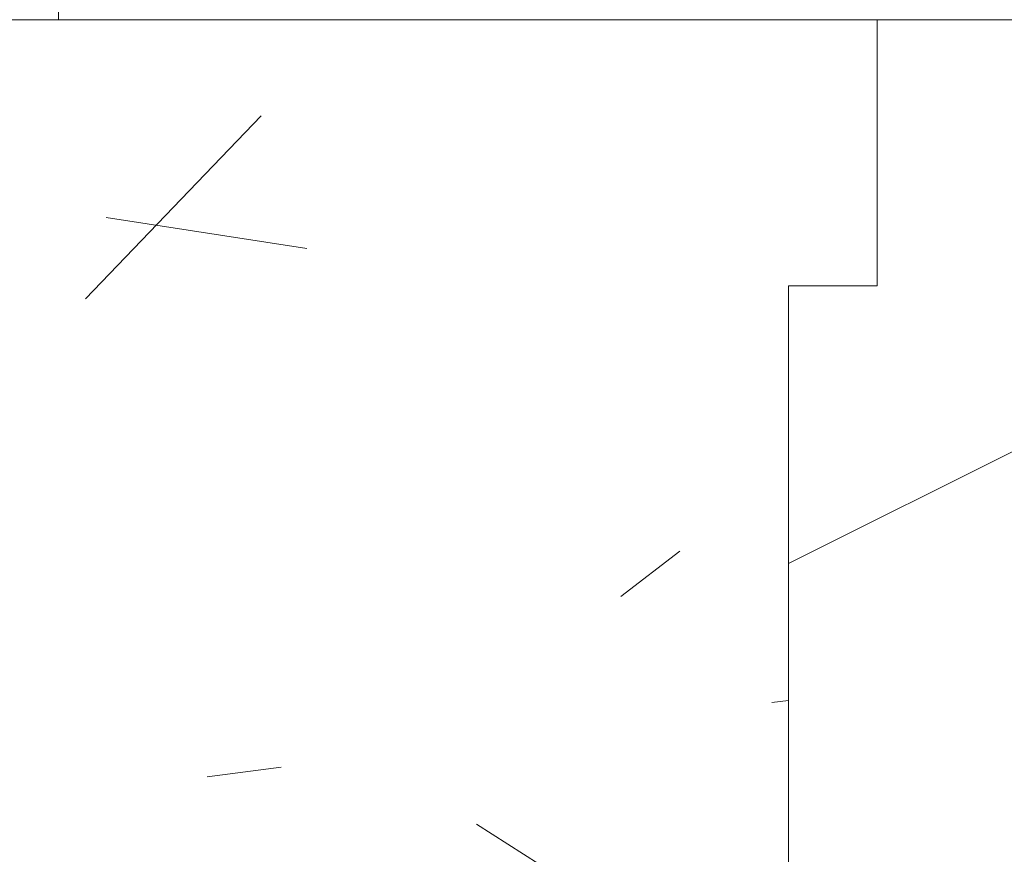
# Model space of a CAD drawing. Header units: millimetres. Extents: x 5980700 to 6194397, y -12939 to 2351883.
# Tile 389 of 587: x 6089837 to 6089948, y 26 to 120. Entities that reach past the tile are written whole.
import ezdxf

# ---------------------------------------------------------------- set-up
doc = ezdxf.new("R2010")
doc.units = ezdxf.units.MM
for name, color, linetype, lineweight in [('A-DOOR', 31, 'Continuous', 9), ('A-FLOR', 192, 'Continuous', 18), ('A-FLOR-PATT', 8, 'Continuous', 18)]:
    doc.layers.add(name, color=color, linetype=linetype, lineweight=lineweight)

# ---------------------------------------------------------------- blocks, each defined once
blk = doc.blocks.new('FX-HRT-ESQ-INT_PORTA-1FL - 72x210cm_80x215cm-1FL-MAD-3_0cmFolha_Maçaneta 01-4266620-PLANTA DE CAIMENTO DE PISOS - 1 PAV_')
at = {"layer": 'A-DOOR', "lineweight": 5}
h = blk.add_hatch(dxfattribs=at)
h.set_pattern_fill('FP_8', color=256, style=0, pattern_type=2)
h.set_pattern_definition([(216.87, (2857.715, 363.61), (1249.498511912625, 833.0022321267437), [208.25, -1874.25]), (206.565, (3107.615, 238.66), (-416.5006794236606, -416.5003825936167), [465.661, -465.661]), (198.435, (3107.615, 30.41), (-832.9995359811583, -416.5008561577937), [263.4179999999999, -1053.671])])
h.paths.add_polyline_path([(-385.0000000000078, -67.499999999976), (-350.000000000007, -67.499999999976), (-350.000000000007, 37.50000000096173), (-360.0000000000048, 37.50000000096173), (-360.0000000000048, 67.49999999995), (-385.0000000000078, 67.49999999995), (-385.0000000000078, -47.50000000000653)])
h.paths.add_polyline_path([(384.9999999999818, -67.499999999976), (384.9999999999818, 67.49999999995), (359.9999999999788, 67.49999999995), (359.9999999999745, 37.50000000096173), (349.9999999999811, 37.50000000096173), (349.9999999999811, -67.499999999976)])
at = {"layer": 'A-DOOR', "color": 250, "lineweight": 5}
for p, q in [((384.9999999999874, 67.50000000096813), (359.9999999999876, 67.5000000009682)), ((359.9999999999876, 67.5000000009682), (359.9999999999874, 37.50000000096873)), ((359.9999999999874, 37.50000000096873), (349.9999999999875, 37.50000000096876)), ((349.9999999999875, 37.50000000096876), (349.9999999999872, -67.50000000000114))]:
    blk.add_line(p, q, dxfattribs=at)
blk = doc.blocks.new('BE-PMSa-MOD-ARQ-CONEXAODOFUTURO-EX-000-R_rvt-2-PLANTA DE CAIMENTO DE PISOS - 1 PAV_')
at = {"layer": 'A-FLOR-PATT', "lineweight": 5}
h = blk.add_hatch(dxfattribs=at)
h.set_pattern_fill('FP_192', color=71, style=0, pattern_type=2)
h.set_pattern_definition([(90, (-2708.615, 514.159), (-450, 2.755455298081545e-14), []), (180, (-2708.615, 514.159), (-5.510910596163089e-14, -450), [])])
h.paths.add_polyline_path([(-3061.114845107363, 120.3896399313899), (-3051.114845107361, 120.3896399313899), (-3051.114845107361, 760.3896399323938), (-3061.114845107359, 760.3896399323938), (-3061.114845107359, 771.3896399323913), (-3081.11991173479, 771.3896399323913), (-3081.11991173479, 660.3896399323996), (-3100.119911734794, 660.3896399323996), (-3100.119911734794, 790.3896399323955), (-3061.114845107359, 790.3896399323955), (-3061.114845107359, 800.3896399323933), (-3051.114845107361, 800.3896399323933), (-3051.114845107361, 840.3896399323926), (-3021.114845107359, 840.3896399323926), (-3021.114845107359, 800.3896399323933), (-3011.114845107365, 800.3896399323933), (-3011.114845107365, 790.3896399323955), (-2972.10977847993, 790.3896399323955), (-2972.10977847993, 660.3896399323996), (-2991.10977847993, 660.3896399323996), (-2992.114845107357, 771.3896399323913), (-3011.114845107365, 771.3896399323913), (-3011.114845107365, 760.3896399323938), (-3021.114845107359, 760.3896399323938), (-3021.114845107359, 120.3896399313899), (-2321.114845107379, 120.38963993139), (-2321.114845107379, 135.3896399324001), (-2271.114845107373, 135.3896399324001), (-2271.114845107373, 120.3896399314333), (-1788.614845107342, 120.3896399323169), (-1788.614845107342, 1828.640541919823), (-3156.11484510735, 1828.640541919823), (-3156.11484510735, 120.3896399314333), (-3111.11484510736, 120.3896399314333), (-3111.11484510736, 135.3896399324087), (-3061.114845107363, 135.3896399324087)])
h.paths.add_polyline_path([(-2385.405754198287, 1209.818154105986), (-2494.67406530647, 1210.968425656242), (-2513.441901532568, 1213.826982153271), (-2533.617734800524, 1219.299263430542), (-2552.767718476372, 1227.020742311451), (-2572.598511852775, 1237.934278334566), (-2596.182046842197, 1256.218682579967), (-2611.756813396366, 1272.471553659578), (-2623.984628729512, 1288.809522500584), (-2634.924497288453, 1307.873240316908), (-2642.997398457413, 1326.996886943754), (-2648.820865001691, 1346.916379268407), (-2653.364776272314, 1385.486267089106), (-2652.214504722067, 1799.158994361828), (-1932.864913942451, 1798.111721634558), (-1934.015185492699, 1368.508865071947), (-1936.873741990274, 1349.741028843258), (-1942.346023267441, 1329.565195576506), (-1950.067502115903, 1310.415211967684), (-1960.981038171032, 1290.584418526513), (-1979.476394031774, 1266.776786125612), (-1995.518314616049, 1251.426116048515), (-2011.856290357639, 1239.198296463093), (-2030.920000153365, 1228.258433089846), (-2050.043646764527, 1220.18553192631), (-2069.963139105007, 1214.362065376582), (-2108.533026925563, 1209.818154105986), (-2301.77352173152, 1209.818154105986)])
h.paths.add_polyline_path([(-2477.696663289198, 1215.248329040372), (-2478.707222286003, 1215.869540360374), (-2481.621891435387, 1215.495511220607)])
h.paths.add_polyline_path([(-2477.696663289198, 1217.373753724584), (-2477.696663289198, 1217.922630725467), (-2478.601607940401, 1217.418295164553)])
h.paths.add_polyline_path([(-2477.696663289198, 1216.522428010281), (-2477.696663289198, 1217.373753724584), (-2481.267902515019, 1216.640651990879)])
h.paths.add_polyline_path([(-2486.166268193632, 1217.790628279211), (-2488.743123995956, 1218.204088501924), (-2487.626071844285, 1217.86247991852)])
h.paths.add_polyline_path([(-2082.560126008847, 1219.247246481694), (-2063.880831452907, 1223.351276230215), (-2077.389146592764, 1220.869054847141), (-2082.446150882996, 1219.285498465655)])
h.paths.add_polyline_path([(-2600.209048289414, 1270.129862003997), (-2610.318473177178, 1282.855912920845), (-2606.494505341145, 1277.552102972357), (-2600.230697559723, 1270.153270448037)])
h.paths.add_polyline_path([(-2585.479272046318, 1256.261601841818), (-2596.365847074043, 1267.143696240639), (-2593.660653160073, 1263.568418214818), (-2585.645466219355, 1256.402757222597)])
h.paths.add_polyline_path([(-2569.213826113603, 1244.238721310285), (-2581.107200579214, 1253.625674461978), (-2578.064582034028, 1250.457326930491), (-2569.933853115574, 1244.717610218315)])
h.paths.add_polyline_path([(-2542.382742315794, 1230.109776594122), (-2555.567367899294, 1237.116035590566), (-2554.304913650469, 1235.563275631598), (-2542.885728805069, 1230.326467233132)])
h.paths.add_polyline_path([(-2034.649451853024, 1234.303316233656), (-2019.671442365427, 1243.056734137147), (-2030.856846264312, 1236.97880872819), (-2034.105931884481, 1234.686742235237)])
h.paths.add_polyline_path([(-2053.302534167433, 1226.502938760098), (-2037.770522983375, 1233.315533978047), (-2049.805317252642, 1228.430575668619), (-2053.035444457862, 1226.650156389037)])
h.paths.add_polyline_path([(-2029.460233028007, 1236.110069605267), (-2021.413321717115, 1240.785904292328), (-2029.442440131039, 1236.119169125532)])
h.paths.add_polyline_path([(-1985.740838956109, 1329.465160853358), (-1983.190975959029, 1331.20294935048), (-1984.448311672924, 1330.230550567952), (-1985.55232971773, 1329.576789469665)])
h.paths.add_polyline_path([(-1986.011866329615, 1323.496216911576), (-1985.196751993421, 1322.730366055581), (-1986.094555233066, 1322.739353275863)])
h.paths.add_polyline_path([(-1999.17087410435, 1303.194681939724), (-1997.2370520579, 1300.723855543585), (-2002.359454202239, 1298.686025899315), (-1999.489666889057, 1302.83380980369)])
h.paths.add_polyline_path([(-2010.217714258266, 1292.558936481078), (-2014.480092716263, 1289.727775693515), (-2013.238608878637, 1288.302829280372), (-2009.70505890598, 1291.768410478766)])
h.paths.add_polyline_path([(-2016.934354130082, 1285.736636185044), (-2017.839468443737, 1287.106963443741), (-2019.880274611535, 1286.699588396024), (-2018.839280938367, 1285.290387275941), (-2017.120664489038, 1285.692991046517)])
h.paths.add_polyline_path([(-2037.197033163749, 1267.560721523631), (-2042.49597852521, 1264.949931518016), (-2041.044355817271, 1267.323389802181), (-2038.819816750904, 1267.917308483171)])
h.paths.add_polyline_path([(-2045.098100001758, 1270.695217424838), (-2042.49597852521, 1275.057467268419), (-2045.439065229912, 1274.271782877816), (-2048.551302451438, 1273.278130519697), (-2047.090147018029, 1272.794656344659), (-2045.439065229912, 1271.561042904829)])
h.paths.add_polyline_path([(-2065.298357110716, 1261.472472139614), (-2067.027447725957, 1260.090729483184), (-2065.354163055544, 1260.351172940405)])
h.paths.add_polyline_path([(-2062.822545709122, 1266.350255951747), (-2057.822252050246, 1267.765776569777), (-2057.822252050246, 1268.574891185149), (-2058.395226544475, 1269.868988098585), (-2054.520052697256, 1273.640267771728), (-2055.220535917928, 1274.239021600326), (-2056.343306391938, 1275.32056883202), (-2060.645077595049, 1271.268401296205), (-2059.537463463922, 1271.063836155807), (-2062.755643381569, 1266.549115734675)])
h.paths.add_polyline_path([(-2066.024810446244, 1265.245595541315), (-2066.024810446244, 1262.900282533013), (-2067.027447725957, 1262.003603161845), (-2065.203360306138, 1261.534719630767), (-2062.104395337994, 1264.616876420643), (-2063.351178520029, 1265.245595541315), (-2063.711326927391, 1266.043659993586), (-2065.550969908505, 1265.40905263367)])
h.paths.add_polyline_path([(-2065.210598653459, 1267.274529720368), (-2065.210598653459, 1269.687649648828), (-2068.749299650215, 1267.835220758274), (-2065.550969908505, 1267.328459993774)])
h.paths.add_polyline_path([(-2076.352072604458, 1260.868781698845), (-2072.182003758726, 1260.868781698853), (-2070.411218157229, 1263.783445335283), (-2065.210598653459, 1267.274529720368), (-2068.45025263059, 1266.678302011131), (-2068.749299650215, 1267.835220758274), (-2076.311618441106, 1262.787586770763), (-2076.092766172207, 1262.695778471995)])
h.paths.add_polyline_path([(-2101.257883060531, 1242.108587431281), (-2074.989097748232, 1246.259658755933), (-2051.282296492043, 1254.553749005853), (-2037.754781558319, 1261.220955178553), (-2020.310723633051, 1272.991598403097), (-2005.490591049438, 1286.285470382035), (-1997.699132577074, 1295.230027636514), (-1986.238142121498, 1311.600876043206), (-1977.995940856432, 1327.272039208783), (-1971.469536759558, 1345.134692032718), (-1967.4985743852, 1362.201384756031), (-1965.742905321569, 1378.284486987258), (-1966.86839724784, 1378.118265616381), (-1969.205306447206, 1369.156972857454), (-1968.456233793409, 1368.065475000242), (-1970.604800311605, 1364.285350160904), (-1971.583910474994, 1364.144090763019), (-1974.169945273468, 1358.451519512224), (-1977.714465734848, 1353.075655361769), (-1976.676781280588, 1351.715792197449), (-1972.617144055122, 1355.947862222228), (-1971.794189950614, 1355.661244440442), (-1969.781314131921, 1358.386849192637), (-1973.358730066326, 1349.986799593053), (-1973.358730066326, 1349.742312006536), (-1972.745116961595, 1348.620988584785), (-1976.191948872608, 1339.06831262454), (-1979.134245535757, 1335.099132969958), (-1981.095831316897, 1334.169196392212), (-1981.095831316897, 1339.256395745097), (-1982.042071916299, 1339.40947422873), (-1984.300262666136, 1336.763749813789), (-1986.248129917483, 1334.071764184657), (-1985.315838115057, 1333.637814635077), (-1984.458201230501, 1333.637814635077), (-1986.217635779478, 1330.959531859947), (-1989.781597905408, 1328.576218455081), (-1989.337710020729, 1325.45135236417), (-1985.993920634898, 1329.154876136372), (-1985.55232971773, 1328.404820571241), (-1986.175633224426, 1325.584541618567), (-1984.448311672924, 1327.637175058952), (-1983.531970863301, 1326.957940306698), (-1988.300257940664, 1322.275104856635), (-1989.781597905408, 1322.489197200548), (-1990.669972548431, 1322.081489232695), (-1993.670908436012, 1317.650989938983), (-1995.866106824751, 1316.820626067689), (-1995.866106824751, 1314.112330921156), (-1991.567297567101, 1315.625908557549), (-1988.781726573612, 1317.560638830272), (-1991.573527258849, 1313.959319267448), (-1991.576189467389, 1312.592637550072), (-1997.193717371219, 1304.792685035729), (-2006.969637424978, 1297.111660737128), (-2010.998278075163, 1296.87058749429), (-2011.283304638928, 1294.929710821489), (-2014.009268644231, 1293.674927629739), (-2009.318441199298, 1293.039932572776), (-2006.961267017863, 1294.112457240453), (-2005.775437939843, 1293.583724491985), (-2005.775437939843, 1291.518149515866), (-2004.777982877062, 1291.768410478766), (-2007.007336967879, 1288.677704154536), (-2009.318441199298, 1288.266765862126), (-2012.037773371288, 1288.522634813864), (-2013.672997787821, 1287.160244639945), (-2014.026177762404, 1286.231266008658), (-2018.839280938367, 1284.283823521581), (-2019.861647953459, 1282.710133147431), (-2017.839468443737, 1282.540732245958), (-2013.949506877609, 1283.907405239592), (-2014.014366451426, 1281.164908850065), (-2015.090040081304, 1280.328357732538), (-2026.025034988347, 1274.761583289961), (-2028.68532392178, 1272.991598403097), (-2029.311900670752, 1271.788868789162), (-2028.53730509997, 1271.269004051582), (-2033.039868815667, 1268.595802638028), (-2033.771857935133, 1269.159614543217), (-2036.217310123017, 1269.159614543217), (-2033.771857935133, 1271.079977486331), (-2035.629067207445, 1271.403304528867), (-2038.071023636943, 1271.859411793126), (-2038.461734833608, 1271.835372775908), (-2040.385987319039, 1270.21187522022), (-2041.309287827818, 1269.662975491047), (-2044.282382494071, 1268.646576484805), (-2046.410641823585, 1270.883625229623), (-2049.607524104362, 1270.325756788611), (-2050.033026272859, 1269.602491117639), (-2047.090147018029, 1268.346741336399), (-2050.865522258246, 1266.797149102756), (-2052.603626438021, 1266.434433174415), (-2057.907121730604, 1261.294097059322), (-2060.474703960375, 1260.344721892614), (-2068.29066351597, 1257.742209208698), (-2072.195619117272, 1258.591187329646), (-2074.469517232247, 1257.753722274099), (-2077.022368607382, 1260.820498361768), (-2082.761014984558, 1259.45817597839), (-2085.376661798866, 1257.81157915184), (-2087.232279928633, 1258.619929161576), (-2086.881232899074, 1261.122462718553), (-2091.091994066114, 1259.745007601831), (-2090.909593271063, 1258.619929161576), (-2097.224943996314, 1257.175148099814), (-2100.040584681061, 1256.356742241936), (-2100.304326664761, 1255.522836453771), (-2102.671216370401, 1254.435178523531), (-2104.757513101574, 1255.483089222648), (-2108.533026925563, 1255.291145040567), (-2108.532940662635, 1252.454629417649), (-2100.662309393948, 1253.432346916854), (-2098.74092597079, 1251.621364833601), (-2098.538726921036, 1251.675186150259), (-2095.592052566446, 1253.432346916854), (-2097.124365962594, 1254.517098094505), (-2085.245502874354, 1255.075280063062), (-2085.245502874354, 1252.933898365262), (-2089.041202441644, 1251.747326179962), (-2085.245502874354, 1249.586500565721), (-2092.459903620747, 1247.877179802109), (-2097.136337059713, 1248.913496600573), (-2101.443416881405, 1250.227805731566), (-2101.4861124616, 1250.332797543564), (-2104.929092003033, 1251.645184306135), (-2108.533026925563, 1250.332797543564), (-2108.533026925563, 1242.473705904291)])
h.paths.add_polyline_path([(-2477.696663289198, 1248.875312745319), (-2477.696663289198, 1249.951062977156), (-2478.891897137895, 1249.118011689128)])
h.paths.add_polyline_path([(-2495.720368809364, 1260.277374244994), (-2498.059536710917, 1259.688216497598), (-2496.826857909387, 1259.688216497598), (-2496.360625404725, 1259.936375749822)])
h.paths.add_polyline_path([(-2517.198736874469, 1260.56345831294), (-2519.99770862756, 1261.712181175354), (-2519.216795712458, 1260.863032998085), (-2518.533944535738, 1260.761665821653)])
h.paths.add_polyline_path([(-2535.373757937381, 1264.950981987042), (-2533.814286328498, 1265.806610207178), (-2535.01086572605, 1265.806610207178), (-2535.297832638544, 1265.129998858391)])
h.paths.add_polyline_path([(-2547.902016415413, 1272.910526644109), (-2544.930173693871, 1271.000908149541), (-2545.880019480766, 1272.766426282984), (-2546.820587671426, 1272.833457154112)])
h.paths.add_polyline_path([(-2582.251883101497, 1295.895512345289), (-2577.042795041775, 1292.538573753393), (-2576.545114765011, 1293.125308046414), (-2577.751080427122, 1295.895512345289), (-2585.646606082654, 1299.767399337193), (-2582.463302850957, 1296.13664936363)])
h.paths.add_polyline_path([(-2589.869940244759, 1310.141500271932), (-2585.963054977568, 1307.340931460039), (-2585.226527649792, 1308.248809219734), (-2588.207083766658, 1310.673724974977), (-2588.816374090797, 1311.367223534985), (-2589.78324481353, 1310.242362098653)])
h.paths.add_polyline_path([(-2597.592707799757, 1316.257969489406), (-2590.191331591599, 1309.677347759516), (-2590.191331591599, 1310.563576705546), (-2594.564858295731, 1316.257969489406), (-2595.735742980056, 1315.351682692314)])
h.paths.add_polyline_path([(-2598.404424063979, 1320.693153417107), (-2596.293896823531, 1320.693153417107), (-2597.349434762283, 1321.068025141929)])
h.paths.add_polyline_path([(-2603.441542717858, 1335.498170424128), (-2603.065711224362, 1332.696711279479), (-2600.214130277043, 1330.313454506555), (-2600.214130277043, 1331.594398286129), (-2601.855949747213, 1332.696711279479), (-2602.313533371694, 1333.50517969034)])
h.paths.add_polyline_path([(-2477.696663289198, 1242.473705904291), (-2477.696663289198, 1248.875312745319), (-2482.00864201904, 1249.118011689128), (-2483.24217170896, 1249.698056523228), (-2490.440285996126, 1249.365105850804), (-2482.496771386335, 1251.282385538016), (-2477.696663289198, 1251.294735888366), (-2477.696663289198, 1255.291145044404), (-2481.709060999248, 1255.291145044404), (-2482.263410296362, 1256.342370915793), (-2487.283260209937, 1256.607055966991), (-2487.283260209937, 1259.005845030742), (-2494.001528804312, 1258.646488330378), (-2494.243663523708, 1257.854050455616), (-2497.015240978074, 1258.125844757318), (-2498.91830454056, 1258.646488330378), (-2500.779650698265, 1258.646488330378), (-2502.270287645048, 1259.688216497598), (-2504.238014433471, 1258.999604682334), (-2507.053541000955, 1260.667170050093), (-2508.774623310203, 1260.831165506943), (-2508.28731623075, 1262.970235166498), (-2508.039137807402, 1263.783445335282), (-2523.129242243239, 1268.45270255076), (-2525.712986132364, 1268.595935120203), (-2527.059826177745, 1269.967192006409), (-2532.639903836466, 1269.406412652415), (-2529.976181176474, 1267.779322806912), (-2529.961775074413, 1265.775328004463), (-2525.150879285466, 1265.806610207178), (-2525.115171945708, 1266.474671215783), (-2521.395164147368, 1266.201362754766), (-2520.600951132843, 1264.873473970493), (-2519.76022220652, 1264.062454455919), (-2516.997364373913, 1263.178130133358), (-2513.966977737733, 1261.825736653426), (-2511.729684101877, 1261.766492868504), (-2512.40283933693, 1259.736450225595), (-2515.320060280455, 1259.784294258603), (-2517.064347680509, 1259.409134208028), (-2517.198736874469, 1258.955268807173), (-2520.734602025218, 1261.088346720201), (-2519.175935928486, 1258.179712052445), (-2518.533944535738, 1257.871480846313), (-2513.70021302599, 1257.689736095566), (-2514.006080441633, 1256.080285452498), (-2515.412821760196, 1255.1539694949), (-2512.40283933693, 1253.171741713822), (-2518.533944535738, 1253.010908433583), (-2517.064347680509, 1252.097279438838), (-2519.392755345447, 1251.708643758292), (-2522.841066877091, 1253.690669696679), (-2524.712103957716, 1256.399629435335), (-2524.047038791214, 1256.556370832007), (-2521.769652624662, 1257.002672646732), (-2524.645101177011, 1258.361617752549), (-2528.091320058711, 1258.062962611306), (-2530.458294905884, 1257.112556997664), (-2535.037105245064, 1260.688258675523), (-2533.835056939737, 1261.401551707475), (-2537.520126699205, 1264.139800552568), (-2535.373757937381, 1264.950981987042), (-2539.074725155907, 1267.123863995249), (-2542.588400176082, 1266.34370556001), (-2539.450159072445, 1263.783445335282), (-2540.647648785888, 1263.783445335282), (-2545.843756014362, 1266.865845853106), (-2550.388092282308, 1272.326761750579), (-2548.685143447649, 1272.766873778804), (-2547.923941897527, 1272.951006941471), (-2550.388092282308, 1275.401323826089), (-2556.121366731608, 1278.039529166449), (-2557.418582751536, 1278.520191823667), (-2559.00904460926, 1277.356280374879), (-2565.717606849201, 1282.913767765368), (-2568.379545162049, 1283.586246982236), (-2565.717606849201, 1280.060953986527), (-2569.501039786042, 1281.746288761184), (-2571.9698162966, 1281.746288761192), (-2578.899554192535, 1288.020562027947), (-2578.045470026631, 1288.737595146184), (-2578.563728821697, 1289.991332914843), (-2585.08830526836, 1297.564098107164), (-2591.316045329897, 1302.266491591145), (-2594.76896190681, 1307.935012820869), (-2596.739678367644, 1311.760669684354), (-2599.157505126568, 1317.791005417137), (-2600.417703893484, 1320.642210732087), (-2598.430796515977, 1319.315302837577), (-2599.157505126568, 1323.644164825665), (-2600.53377658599, 1322.757128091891), (-2601.052351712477, 1322.757128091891), (-2603.702812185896, 1327.31459900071), (-2602.900122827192, 1328.038637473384), (-2604.169310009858, 1331.223757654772), (-2605.769334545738, 1330.531962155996), (-2609.892218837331, 1337.209436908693), (-2607.565351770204, 1334.733137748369), (-2606.494912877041, 1335.507317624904), (-2605.557529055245, 1337.129415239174), (-2604.854257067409, 1337.81540555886), (-2605.557529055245, 1338.968962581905), (-2605.557529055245, 1340.970306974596), (-2609.892218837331, 1345.134529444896), (-2609.93075342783, 1347.350032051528), (-2612.206465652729, 1350.949323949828), (-2613.262060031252, 1358.02093307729), (-2612.206465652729, 1358.163612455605), (-2612.693835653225, 1359.418306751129), (-2616.746418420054, 1367.258913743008), (-2615.311417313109, 1367.258913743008), (-2620.709224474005, 1385.486267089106), (-2620.387572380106, 1373.088363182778), (-2616.923271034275, 1351.942336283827), (-2608.417297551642, 1327.716430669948), (-2602.504237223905, 1315.601217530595), (-2590.191331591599, 1297.263963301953), (-2576.828842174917, 1282.372342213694), (-2567.952902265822, 1274.652372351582), (-2552.085389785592, 1263.494523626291), (-2535.910890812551, 1254.949180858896), (-2518.04823808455, 1248.422776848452), (-2499.915851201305, 1244.273777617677), (-2484.898443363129, 1242.696145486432), (-2481.476924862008, 1242.590465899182)])
h.paths.add_polyline_path([(-2489.717007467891, 1246.983979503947), (-2489.717007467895, 1248.158507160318), (-2487.831453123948, 1247.799544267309), (-2489.280229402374, 1246.99245233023)])
h.paths.add_polyline_path([(-2082.053874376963, 1247.432297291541), (-2082.896699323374, 1248.244203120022), (-2081.289634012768, 1247.710884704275)])
h.paths.add_polyline_path([(-2502.781548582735, 1250.551709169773), (-2510.183331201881, 1257.191049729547), (-2506.943103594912, 1258.007719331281), (-2502.651480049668, 1253.618202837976), (-2499.691193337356, 1251.596698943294), (-2495.420730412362, 1251.543975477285), (-2494.55882629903, 1250.12364516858), (-2501.058837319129, 1250.288313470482), (-2502.651480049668, 1250.531822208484)])
h.paths.add_polyline_path([(-2498.368368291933, 1247.917391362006), (-2507.053541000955, 1249.398652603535), (-2505.486905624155, 1250.082163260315), (-2504.120709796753, 1250.678498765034), (-2498.90407002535, 1249.052411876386)])
h.paths.add_polyline_path([(-2095.699343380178, 1248.857082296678), (-2091.820967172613, 1250.227805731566), (-2092.862853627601, 1249.951062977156), (-2094.767229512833, 1249.216581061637)])
h.paths.add_polyline_path([(-2513.317847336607, 1250.284872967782), (-2517.064347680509, 1252.097279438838), (-2513.23452321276, 1250.311970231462)])
h.paths.add_polyline_path([(-2076.707114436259, 1250.842012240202), (-2077.022368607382, 1251.940281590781), (-2075.998925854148, 1251.428014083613)])
h.paths.add_polyline_path([(-1993.176621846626, 1262.973882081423), (-1981.433656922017, 1275.840481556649), (-1990.190458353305, 1266.817080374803), (-1993.139242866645, 1263.021988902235)])
h.paths.add_polyline_path([(-1993.176621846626, 1262.973882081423), (-1991.864873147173, 1263.153523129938), (-1993.116735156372, 1263.021988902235)])
h.paths.add_polyline_path([(-2489.936941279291, 1251.81782259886), (-2499.655460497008, 1254.003273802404), (-2490.115540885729, 1255.694747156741), (-2488.843866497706, 1255.694747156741), (-2486.699571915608, 1256.342370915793), (-2485.015642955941, 1254.61737580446), (-2486.070492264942, 1253.726819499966), (-2489.839874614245, 1251.874613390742)])
h.paths.add_polyline_path([(-2070.652397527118, 1252.635179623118), (-2069.973550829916, 1254.117541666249), (-2067.936694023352, 1253.458990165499), (-2070.070555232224, 1252.811681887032)])
h.paths.add_polyline_path([(-2003.290915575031, 1252.952339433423), (-1992.350885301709, 1262.064740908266), (-1993.200031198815, 1261.940975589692), (-2002.600089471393, 1253.566939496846)])
h.paths.add_polyline_path([(-2075.689228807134, 1255.418399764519), (-2075.580046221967, 1256.733989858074), (-2071.709029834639, 1257.400816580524), (-2071.709029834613, 1256.041244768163), (-2075.580046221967, 1255.435485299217)])
h.paths.add_polyline_path([(-2076.410868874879, 1252.966539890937), (-2077.62546075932, 1254.533319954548), (-2075.044198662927, 1254.998170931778), (-2075.044198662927, 1253.79394421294), (-2075.998925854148, 1253.215936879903)])
h.paths.add_polyline_path([(-2480.808769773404, 1253.178575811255), (-2482.263410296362, 1254.491571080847), (-2481.353758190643, 1254.61737580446)])
h.paths.add_polyline_path([(-2097.124365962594, 1254.517098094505), (-2097.224943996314, 1255.930330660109), (-2096.435289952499, 1255.09195010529)])
h.paths.add_polyline_path([(-2066.341518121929, 1254.965115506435), (-2067.027447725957, 1256.006312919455), (-2065.826532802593, 1255.60631420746)])
h.paths.add_polyline_path([(-2502.442404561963, 1254.977030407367), (-2502.651480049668, 1256.40308812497), (-2501.187634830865, 1255.231935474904)])
h.paths.add_polyline_path([(-2108.533026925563, 1256.865098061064), (-2105.696875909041, 1258.529418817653), (-2108.533026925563, 1258.439051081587), (-2108.533026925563, 1257.117808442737)])
h.paths.add_polyline_path([(-2477.696663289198, 1256.865098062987), (-2477.696663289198, 1258.439051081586), (-2480.549271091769, 1258.439051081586)])
h.paths.add_polyline_path([(-2061.553781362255, 1257.03001485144), (-2061.553781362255, 1258.292292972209), (-2060.474703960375, 1257.353801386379)])
h.paths.add_polyline_path([(-2104.757513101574, 1257.117808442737), (-2101.199592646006, 1257.222088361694), (-2101.199592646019, 1258.77823602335), (-2105.634634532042, 1258.439051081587), (-2104.826740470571, 1257.222088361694)])
h.paths.add_polyline_path([(-2489.167676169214, 1257.801020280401), (-2491.603476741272, 1258.646488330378), (-2489.534783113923, 1258.646488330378)])
h.paths.add_polyline_path([(-2507.134643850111, 1258.277094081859), (-2507.816138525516, 1259.648078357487), (-2507.053541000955, 1258.817138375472)])
h.paths.add_polyline_path([(-2041.644814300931, 1263.103449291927), (-2038.819816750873, 1265.758578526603), (-2038.11838608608, 1264.949931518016), (-2041.553579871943, 1263.151220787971)])
h.paths.add_polyline_path([(-2043.191994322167, 1261.055863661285), (-2040.52983258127, 1263.369920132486), (-2041.044355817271, 1262.231851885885)])
h.paths.add_polyline_path([(-2511.754385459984, 1261.922613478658), (-2513.966977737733, 1263.335611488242), (-2512.075100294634, 1263.404534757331)])
h.paths.add_polyline_path([(-2051.508802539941, 1262.26090895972), (-2052.771829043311, 1263.052588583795), (-2048.694527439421, 1265.418321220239), (-2047.744173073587, 1264.510878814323), (-2051.282296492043, 1262.396282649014)])
h.paths.add_polyline_path([(-2543.038542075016, 1263.013989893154), (-2545.138827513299, 1265.157870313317), (-2543.218638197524, 1263.783445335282), (-2543.081961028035, 1263.199496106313)])
h.paths.add_polyline_path([(-2517.722302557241, 1263.788245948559), (-2516.448279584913, 1265.461061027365), (-2515.320060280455, 1264.477898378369), (-2517.508226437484, 1263.849704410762)])
h.paths.add_polyline_path([(-2557.418582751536, 1272.786617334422), (-2559.417878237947, 1272.786617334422), (-2562.354227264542, 1276.180156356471), (-2557.536748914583, 1274.146957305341)])
h.paths.add_polyline_path([(-2554.155335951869, 1270.038709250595), (-2557.418582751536, 1272.786617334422), (-2554.103770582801, 1272.214978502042), (-2553.556003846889, 1270.133806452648)])
h.paths.add_polyline_path([(-2547.923941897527, 1265.760113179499), (-2553.556003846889, 1269.214708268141), (-2552.254968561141, 1269.121338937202), (-2548.685143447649, 1266.631489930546)])
h.paths.add_polyline_path([(-2527.742311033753, 1266.201566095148), (-2526.939704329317, 1267.825465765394), (-2525.548675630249, 1266.429606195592), (-2526.939704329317, 1266.285001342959)])
h.paths.add_polyline_path([(-2053.972628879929, 1269.158844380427), (-2050.865522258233, 1269.70804904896), (-2051.943831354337, 1271.019980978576), (-2053.871628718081, 1269.251497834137)])
h.paths.add_polyline_path([(-2601.11818939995, 1269.304125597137), (-2601.24195396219, 1270.153270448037), (-2601.22196926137, 1269.414645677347)])
h.paths.add_polyline_path([(-2550.22569626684, 1272.484282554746), (-2552.254968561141, 1274.692182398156), (-2551.043775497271, 1274.437146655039), (-2550.388092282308, 1272.871943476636)])
h.paths.add_polyline_path([(-2049.326061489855, 1272.928230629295), (-2050.155465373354, 1274.406174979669), (-2050.493506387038, 1273.08367042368), (-2049.607524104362, 1272.965706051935)])
h.paths.add_polyline_path([(-2033.612564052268, 1273.91064425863), (-2034.259455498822, 1275.800799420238), (-2035.934376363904, 1274.134146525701), (-2033.903204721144, 1273.938621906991)])
h.paths.add_polyline_path([(-2531.836535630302, 1274.348538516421), (-2530.424514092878, 1275.702728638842), (-2531.429067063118, 1275.702728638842), (-2531.710614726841, 1274.767026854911)])
h.paths.add_polyline_path([(-2046.526632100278, 1278.29499804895), (-2044.207800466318, 1279.113658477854), (-2045.46573811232, 1280.169296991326), (-2046.473552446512, 1278.388774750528)])
h.paths.add_polyline_path([(-2052.476994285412, 1275.320568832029), (-2050.033026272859, 1276.848085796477), (-2047.744173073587, 1277.316990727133), (-2047.744173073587, 1278.335985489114), (-2049.312289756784, 1278.388774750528), (-2050.155525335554, 1280.169296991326), (-2053.448920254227, 1276.580437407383), (-2052.757095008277, 1275.683652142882)])
h.paths.add_polyline_path([(-2023.981150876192, 1277.074854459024), (-2018.803298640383, 1281.538549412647), (-2019.508862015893, 1281.538549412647), (-2023.223544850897, 1278.217993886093), (-2023.885039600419, 1277.219875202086)])
h.paths.add_polyline_path([(-2032.342006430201, 1280.334549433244), (-2029.671348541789, 1279.01495504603), (-2027.239157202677, 1280.582982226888), (-2021.160127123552, 1284.908334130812), (-2023.981150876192, 1283.955484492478), (-2029.671348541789, 1280.803705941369), (-2030.314786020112, 1281.877017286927), (-2032.260299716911, 1280.396718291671)])
h.paths.add_polyline_path([(-2036.338329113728, 1277.443465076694), (-2032.260299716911, 1281.63235451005), (-2032.260299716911, 1285.779318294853), (-2034.223247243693, 1284.359491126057), (-2036.518071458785, 1286.104296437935), (-2038.160433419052, 1284.643051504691), (-2036.531454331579, 1284.158901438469), (-2038.160433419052, 1282.407972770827), (-2035.585104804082, 1282.512965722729), (-2034.697044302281, 1280.334549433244), (-2036.595500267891, 1278.851658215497), (-2038.160433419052, 1278.219914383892)])
h.paths.add_polyline_path([(-1979.308361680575, 1277.703658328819), (-1969.075691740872, 1292.005267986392), (-1976.6724344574, 1282.075729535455), (-1979.064469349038, 1278.10818946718)])
h.paths.add_polyline_path([(-2566.450165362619, 1285.174213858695), (-2572.296981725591, 1288.020562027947), (-2569.297682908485, 1285.665137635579), (-2566.843409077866, 1285.244476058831)])
h.paths.add_polyline_path([(-2550.388092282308, 1278.963294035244), (-2547.728638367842, 1279.905920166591), (-2549.067884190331, 1281.20344034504), (-2550.621607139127, 1280.941463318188), (-2561.124056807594, 1287.253680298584), (-2562.354227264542, 1286.226865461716), (-2562.828485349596, 1285.338801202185), (-2564.65419758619, 1284.107372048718), (-2559.847370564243, 1281.874596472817), (-2551.697786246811, 1279.391949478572)])
h.paths.add_polyline_path([(-2541.123230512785, 1279.15848918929), (-2535.297787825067, 1279.505739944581), (-2539.074725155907, 1282.883548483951), (-2541.53082293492, 1280.886175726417), (-2543.606686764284, 1279.666861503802), (-2541.53082293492, 1279.24192480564)])
h.paths.add_polyline_path([(-2552.609804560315, 1280.450692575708), (-2554.513337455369, 1282.48249578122), (-2552.929751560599, 1281.874596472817), (-2552.617228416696, 1280.483731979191)])
h.paths.add_polyline_path([(-2545.854682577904, 1282.364474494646), (-2545.138827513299, 1283.793561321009), (-2546.315580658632, 1283.289660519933), (-2545.882943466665, 1282.421204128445)])
h.paths.add_polyline_path([(-2040.994701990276, 1283.151092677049), (-2039.058777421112, 1284.901399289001), (-2041.272788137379, 1286.555155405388), (-2043.855555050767, 1286.194866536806), (-2043.855555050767, 1284.97311591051), (-2043.191994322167, 1283.804142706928), (-2042.49597852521, 1283.172826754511), (-2041.044355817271, 1283.151811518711)])
h.paths.add_polyline_path([(-2043.855555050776, 1283.192509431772), (-2045.439065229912, 1284.592128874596), (-2045.439065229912, 1283.278133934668), (-2045.043756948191, 1283.256758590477)])
h.paths.add_polyline_path([(-2040.385939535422, 1290.03994511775), (-2033.979686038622, 1290.895461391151), (-2033.001763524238, 1293.672457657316), (-2034.982815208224, 1294.035728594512), (-2036.279506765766, 1295.321902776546), (-2040.371906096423, 1290.057395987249)])
h.paths.add_polyline_path([(-2579.690937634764, 1291.597614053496), (-2582.205250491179, 1292.796141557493), (-2579.940161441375, 1291.80720430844)])
h.paths.add_polyline_path([(-1968.090556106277, 1291.91161790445), (-1967.130492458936, 1292.981054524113), (-1968.053911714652, 1292.005267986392)])
h.paths.add_polyline_path([(-2628.87833306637, 1311.600876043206), (-2634.752354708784, 1326.758557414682), (-2634.338245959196, 1323.774835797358), (-2629.004273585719, 1311.863298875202)])
h.paths.add_polyline_path([(-2618.94387627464, 1293.96943344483), (-2626.204121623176, 1307.810086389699), (-2624.83199558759, 1303.856486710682), (-2619.593792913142, 1294.998970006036)])
h.paths.add_polyline_path([(-2007.153224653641, 1294.198046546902), (-2009.008543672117, 1294.74862804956), (-2006.306620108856, 1295.221621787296)])
h.paths.add_polyline_path([(-2010.998278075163, 1296.87058749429), (-2010.998278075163, 1299.360904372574), (-2011.382354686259, 1297.141910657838)])
h.paths.add_polyline_path([(-2561.680504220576, 1297.785187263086), (-2562.876728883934, 1299.679726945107), (-2563.779820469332, 1298.048630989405), (-2562.186278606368, 1297.848657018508)])
h.paths.add_polyline_path([(-2571.308797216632, 1301.262862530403), (-2574.529737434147, 1304.278022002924), (-2577.02193596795, 1302.783855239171), (-2573.756953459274, 1302.199934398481)])
h.paths.add_polyline_path([(-1962.064418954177, 1302.64750019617), (-1954.35928487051, 1318.892695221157), (-1960.162795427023, 1307.615562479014), (-1961.997126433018, 1302.823304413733)])
h.paths.add_polyline_path([(-2589.78324481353, 1303.755414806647), (-2589.341726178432, 1304.897170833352), (-2589.838575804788, 1303.930894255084)])
h.paths.add_polyline_path([(-2561.504629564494, 1304.038216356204), (-2556.407154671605, 1305.532187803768), (-2557.408937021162, 1305.644334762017), (-2560.246206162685, 1305.360409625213), (-2561.489287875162, 1304.054335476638)])
h.paths.add_polyline_path([(-2015.195644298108, 1304.463933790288), (-2013.140647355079, 1305.915044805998), (-2015.544787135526, 1305.936897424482), (-2015.834322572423, 1304.703420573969), (-2015.544787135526, 1304.594852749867)])
h.paths.add_polyline_path([(-2582.111291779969, 1310.231436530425), (-2582.111291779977, 1312.11054112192), (-2582.111291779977, 1313.124557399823), (-2583.551065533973, 1314.001496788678), (-2585.590576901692, 1313.21356427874), (-2583.065805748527, 1311.049559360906)])
h.paths.add_polyline_path([(-2576.12946903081, 1306.233016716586), (-2577.02193596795, 1308.590436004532), (-2578.872944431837, 1309.789066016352), (-2579.690937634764, 1308.565050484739), (-2581.938504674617, 1309.789066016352), (-2579.690937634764, 1306.746138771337), (-2577.449226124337, 1306.24506857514), (-2577.02193596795, 1306.241166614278)])
h.paths.add_polyline_path([(-2000.558088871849, 1311.116415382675), (-2000.938232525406, 1314.80590859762), (-2002.380805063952, 1311.593040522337), (-2000.756175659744, 1311.168213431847)])
h.paths.add_polyline_path([(-2000.912318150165, 1308.626463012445), (-1998.702895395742, 1310.880237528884), (-2000.591688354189, 1310.880237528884)])
h.paths.add_polyline_path([(-2588.796066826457, 1313.850653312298), (-2591.119651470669, 1316.064715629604), (-2590.718156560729, 1314.3513910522), (-2588.816374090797, 1313.855943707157)])
h.paths.add_polyline_path([(-1987.680911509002, 1314.715548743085), (-1984.174556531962, 1321.215983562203), (-1983.456708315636, 1320.976197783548), (-1985.093693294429, 1318.044102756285), (-1987.185657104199, 1315.352712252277)])
h.paths.add_polyline_path([(-2632.775800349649, 1318.530925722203), (-2634.924497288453, 1324.239986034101), (-2634.924497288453, 1323.172766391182), (-2633.214790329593, 1319.479277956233)])
h.paths.add_polyline_path([(-1990.973858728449, 1318.840304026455), (-1988.395269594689, 1320.736607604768), (-1988.470152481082, 1320.142505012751)])
h.paths.add_polyline_path([(-1998.771237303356, 1320.460738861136), (-1995.108366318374, 1322.802669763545), (-1995.896841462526, 1323.677277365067), (-1998.50755900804, 1320.736607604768)])
h.paths.add_polyline_path([(-2593.739315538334, 1320.683098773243), (-2597.349434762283, 1324.039481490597), (-2599.157505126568, 1326.202109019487), (-2601.754629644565, 1327.31459900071), (-2600.214130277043, 1325.040736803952), (-2595.221630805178, 1321.038498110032), (-2593.781251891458, 1320.693153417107)])
h.paths.add_polyline_path([(-2636.67275586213, 1329.961428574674), (-2637.780899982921, 1333.804701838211), (-2636.679991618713, 1329.983174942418)])
h.paths.add_polyline_path([(-1946.367390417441, 1339.774326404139), (-1944.91422994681, 1342.826119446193), (-1946.257771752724, 1340.01842891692)])
h.paths.add_polyline_path([(-1949.576989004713, 1330.281415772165), (-1945.394407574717, 1346.149369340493), (-1948.976030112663, 1333.434525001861)])
h.paths.add_polyline_path([(-2638.802642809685, 1331.613144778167), (-2639.764513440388, 1335.635573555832), (-2638.820149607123, 1331.664794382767)])
h.paths.add_polyline_path([(-2606.498612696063, 1335.507317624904), (-2609.550369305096, 1338.663994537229), (-2608.263843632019, 1338.028887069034), (-2606.668704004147, 1335.750286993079)])
h.paths.add_polyline_path([(-1979.134245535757, 1339.068312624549), (-1976.144010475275, 1344.606723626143), (-1977.134317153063, 1343.87737004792), (-1979.122201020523, 1339.092152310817)])
h.paths.add_polyline_path([(-2639.770286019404, 1340.606773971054), (-2642.876782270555, 1356.358276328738), (-2643.122668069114, 1354.449807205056), (-2639.8316541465, 1340.834071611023)])
h.paths.add_polyline_path([(-2603.940051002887, 1342.946889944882), (-2607.219916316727, 1349.038916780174), (-2606.655097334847, 1346.028088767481), (-2604.743875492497, 1343.859118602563)])
h.paths.add_polyline_path([(-2615.52549755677, 1348.555142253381), (-2617.457649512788, 1355.534561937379), (-2615.904967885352, 1350.18260173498)])
h.paths.add_polyline_path([(-2611.5347539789, 1348.833210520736), (-2614.522220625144, 1353.23033880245), (-2613.240553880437, 1351.853306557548), (-2611.733019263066, 1349.184236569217)])
h.paths.add_polyline_path([(-1986.61288970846, 1348.926743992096), (-1986.114569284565, 1351.136561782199), (-1986.699902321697, 1350.980920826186), (-1986.61288970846, 1348.971838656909)])
h.paths.add_polyline_path([(-1940.377392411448, 1371.078155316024), (-1939.994850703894, 1385.486267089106), (-1940.420513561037, 1385.486267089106), (-1940.103033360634, 1374.536046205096)])
h.paths.add_polyline_path([(-1967.009274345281, 1503.175726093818), (-1966.134708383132, 1511.027971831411), (-1967.009274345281, 1511.027971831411), (-1967.013192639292, 1506.654019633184), (-1968.029737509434, 1504.371678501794)])
h.paths.add_polyline_path([(-2619.22041586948, 1503.175726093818), (-2618.207516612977, 1505.52277581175), (-2619.547605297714, 1507.397417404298), (-2619.361295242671, 1503.804681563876)])
h.paths.add_polyline_path([(-1966.061222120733, 1623.740812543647), (-1965.520465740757, 1623.740812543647), (-1965.84211783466, 1636.13871727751), (-1970.213908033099, 1660.293888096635), (-1977.412722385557, 1680.531474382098), (-1984.048826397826, 1694.158511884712), (-1996.038358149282, 1711.963115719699), (-2009.400848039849, 1726.85473742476), (-2018.276787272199, 1734.574706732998), (-2034.144300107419, 1745.732555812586), (-2051.122680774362, 1754.623145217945), (-2068.269085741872, 1760.829531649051), (-2086.313838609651, 1764.95330195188), (-2101.331246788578, 1766.530934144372), (-2095.146341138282, 1765.232851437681), (-2076.046358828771, 1762.275702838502), (-2058.053508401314, 1756.712835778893), (-2027.492337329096, 1740.836804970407), (-2016.621601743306, 1732.420874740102), (-1999.428618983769, 1715.254880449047), (-1992.159835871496, 1705.51823185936), (-1982.78332671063, 1690.735977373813), (-1982.936726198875, 1689.399911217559), (-1975.213874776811, 1673.470630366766), (-1970.213908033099, 1656.154030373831), (-1966.817365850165, 1637.07276912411), (-1966.134708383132, 1623.740812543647)])
h.paths.add_polyline_path([(-2620.09498183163, 1623.740812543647), (-2617.616350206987, 1649.760994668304), (-2612.177027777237, 1670.252070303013), (-2607.811038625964, 1679.563377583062), (-2606.140767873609, 1683.214385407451), (-2604.36758214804, 1687.003345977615), (-2601.232353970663, 1694.158511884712), (-2592.702794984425, 1707.762551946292), (-2578.984907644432, 1723.622008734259), (-2567.257312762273, 1734.452839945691), (-2545.185334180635, 1749.202469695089), (-2537.845770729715, 1752.271539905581), (-2511.996238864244, 1761.639780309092), (-2491.028618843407, 1765.456473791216), (-2477.696663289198, 1766.753373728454), (-2491.028618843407, 1766.306500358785), (-2514.237692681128, 1762.063564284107), (-2534.947393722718, 1754.673330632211), (-2547.439036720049, 1748.635005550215), (-2565.918966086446, 1736.235481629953), (-2580.667276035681, 1723.010547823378), (-2588.530556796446, 1713.997053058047), (-2599.688405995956, 1698.129540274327), (-2608.578995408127, 1681.151159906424), (-2614.785381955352, 1664.004755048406), (-2618.845488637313, 1646.341081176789), (-2620.486784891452, 1630.942592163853), (-2620.387572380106, 1623.740812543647)])
h.paths.add_polyline_path([(-2514.627788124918, 1761.569646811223), (-2506.838205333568, 1763.573904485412), (-2513.000325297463, 1761.949117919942), (-2514.237692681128, 1761.660604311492)])
h = blk.add_hatch(dxfattribs=at)
h.set_pattern_fill('FP_109', color=133, style=0, pattern_type=2)
h.set_pattern_definition([(49.99999999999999, (0, 0), (182.184668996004, -15.93908553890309), [19.05, -209.55]), (355, (0, 0), (-35.24242749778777, 191.0566080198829), [15.24, -167.64]), (100.451, (15.182, -1.328), (146.9425016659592, 175.1166878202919), [16.19, -178.09]), (46.184, (0, 50.8), (271.0788941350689, -42.04327417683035), [28.575, -314.325]), (96.636, (22.59, 47.297), (237.4025071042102, 247.4272132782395), [24.285, -267.135]), (351.184, (0, 50.8), (237.404605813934, 247.4251178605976), [22.86, -251.46]), (21, (25.4, 38.1), (151.6148798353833, -102.2655185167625), [19.05, -209.55]), (326, (25.4, 38.1), (61.80235996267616, 184.1877424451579), [15.24, -167.64]), (71.45100000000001, (38.035, 29.578), (213.4170626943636, 81.92136778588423), [16.19, -178.09]), (37.50000000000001, (0, 0), (3.08832282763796, 84.55507579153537), [8.382, -157.226, 8.382, -161.798, -168.275]), (37.50000000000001, (0, 0), (3.08832282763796, 84.55507579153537), [-335.788, 8.382, -159.893]), (7.499999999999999, (0, 0), (66.81943811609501, 100.1807470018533), [8.382, -88.646, 8.382, -153.416, -64.135]), (7.499999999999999, (0, 0), (66.81943811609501, 100.1807470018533), [-258.826, 8.382, -55.753]), (327.5, (-56.642, 0), (135.5904877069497, -5.7289126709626), [8.382, -55.118, 8.382, -189.738, -262.89]), (327.5, (-56.642, 0), (135.5904877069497, -5.7289126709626), [-261.62, 8.382, -254.508]), (317.5, (-82.042, 0), (148.1288864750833, 25.42676126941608), [8.382, -74.168, 8.382, -123.19, -186.69]), (317.5, (-82.042, 0), (148.1288864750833, 25.42676126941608), [-214.122, 8.382, -178.308])])
h.paths.add_polyline_path([(-3041.114845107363, -14.61036006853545), (-2341.114845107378, -14.61036006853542), (-2341.114845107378, 90.38963993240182), (-2331.11484510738, 90.38963993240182), (-2331.11484510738, 120.38963993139), (-3051.114845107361, 120.3896399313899), (-3051.114845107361, 90.38963993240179), (-3041.114845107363, 90.38963993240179), (-3041.114845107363, 5.389639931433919)])
at = {"layer": 'A-FLOR', "color": 250, "lineweight": 5}
blk.add_line((-2331.114845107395, 120.3896399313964), (-3021.114845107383, 120.3896399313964), dxfattribs=at)
at = {"layer": 'A-DOOR', "color": 250, "lineweight": 5}
blk.add_blockref('FX-HRT-ESQ-INT_PORTA-1FL - 72x210cm_80x215cm-1FL-MAD-3_0cmFolha_Maçaneta 01-4266620-PLANTA DE CAIMENTO DE PISOS - 1 PAV_', (-2691.114845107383, 52.88963993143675), dxfattribs=at)

msp = doc.modelspace()

# ---------------------------------------------------------------- block references
at = {"color": 50, "lineweight": 5}
msp.add_blockref('BE-PMSa-MOD-ARQ-CONEXAODOFUTURO-EX-000-R_rvt-2-PLANTA DE CAIMENTO DE PISOS - 1 PAV_', (6092264.959189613, 0), dxfattribs=at)

doc.saveas('drawing.dxf')
